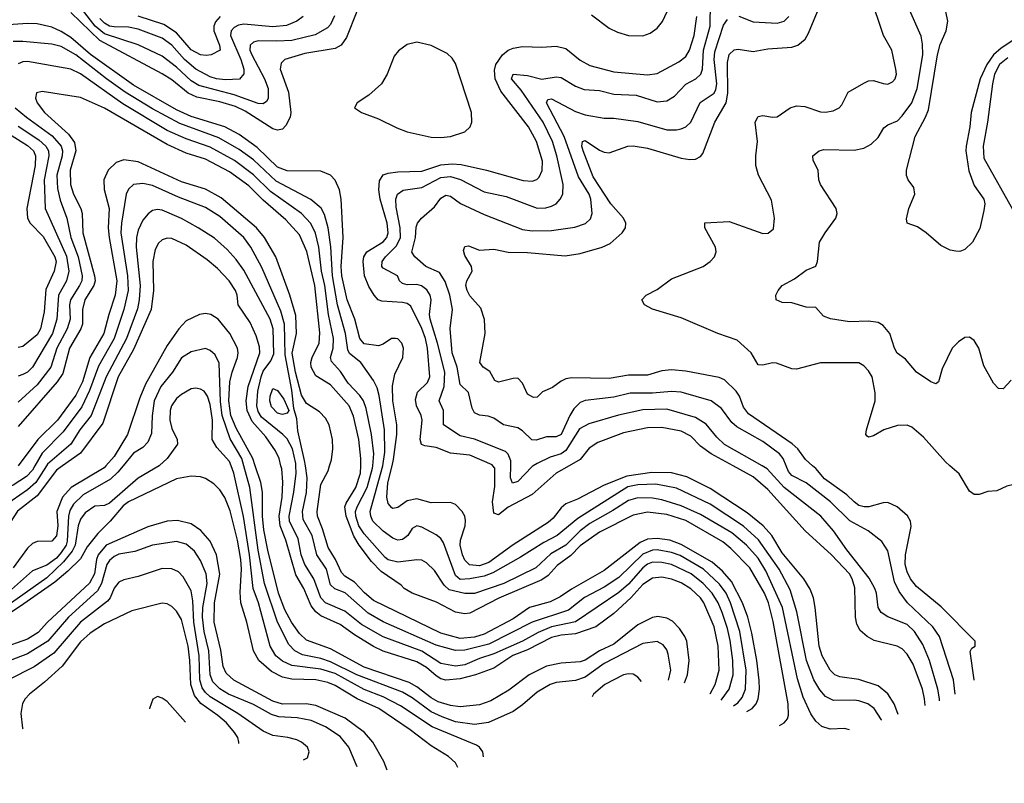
# Model space of a CAD drawing. Header units: inches. Extents: x 990535 to 1117859, y 769386 to 892122.
# Tile 389 of 656: x 1091977 to 1096075, y 778679 to 781856. Entities that reach past the tile are written whole.
import ezdxf

# ---------------------------------------------------------------- set-up
doc = ezdxf.new("R2010")
doc.units = ezdxf.units.IN
doc.header["$MEASUREMENT"] = 0
doc.layers.add('B0797', color=7, linetype='Continuous')
doc.layers.add('B0798', color=7, linetype='Continuous')

msp = doc.modelspace()

# ---------------------------------------------------------------- linework, layer by layer
at = {"layer": 'B0797', "color": 5}
for points, elevation in [([(1092155.6, 780000), (1092130, 779982), (1092050, 779875.7), (1091968.4, 779811.6), (1091910, 779721), (1091893.7, 779706.3), (1091870, 779698.9), (1091850, 779704.8), (1091775.4, 779775.4), (1091684.9, 779850), (1091677.8, 779877.8), (1091690.2, 779970), (1091685.1, 780000)], 3080), ([(1092088.2, 780000), (1092044.1, 779930), (1092010, 779900.1), (1091945, 779855), (1091890, 779802.6), (1091870, 779799.6), (1091850.3, 779810.3), (1091818.4, 779838.4), (1091790, 779855.8), (1091774.6, 779870), (1091762.4, 779890), (1091749.3, 779970), (1091737.7, 780000)], 3060), ([(1092040.4, 780000), (1092030, 779981.8), (1092005.1, 779954.9), (1091950, 779919.3), (1091910, 779903.5), (1091890, 779908.9), (1091840.4, 779940.4), (1091819.3, 779959.3), (1091794.3, 780000)], 3040), ([(1092407.2, 780000), (1092386, 779974), (1092355.4, 779944.6), (1092240.8, 779879.2), (1092200.2, 779839.8), (1092186.2, 779813.8), (1092180.3, 779790), (1092174.1, 779685.9), (1092170, 779670), (1092150, 779638.7), (1092130, 779616), (1092090, 779586), (1092030, 779563.2), (1091930, 779474.8)], 3140), ([(1092558, 780000), (1092470, 779949), (1092350, 779844.7), (1092330, 779835), (1092290, 779832.1), (1092250, 779804.3), (1092230, 779778.4), (1092219.6, 779750), (1092207.9, 779670), (1092194.7, 779645.3), (1092158.9, 779601.1), (1092090, 779533.9), (1091943.2, 779430)], 3160), ([(1092335.5, 780000), (1092328.2, 779991.8), (1092191, 779910), (1092155.7, 779870), (1092131.9, 779810), (1092135.7, 779750), (1092130, 779708.1), (1092110, 779687), (1092050, 779684.9), (1092030, 779676.1), (1092010, 779656.9), (1091950, 779575.4)], 3120), ([(1093906.6, 778788.7), (1093904, 778810), (1093890.8, 778830), (1093877.4, 778837.4), (1093694, 778914), (1093561.2, 779001.2), (1093490, 779038.5), (1093410, 779069.9), (1093290, 779135.5), (1093230, 779153.5), (1093109.1, 779169.1), (1093070, 779186.7), (1093042.5, 779210), (1093019.7, 779250), (1092970.9, 779430), (1092948.5, 779490), (1092933.8, 779630), (1092909, 779789), (1092868.6, 779970), (1092856.8, 780000)], 3160), ([(1094677.1, 779107.5), (1094686.4, 779150), (1094676.3, 779216.3), (1094670, 779234.7), (1094655.3, 779255.3), (1094630, 779268.4), (1094570, 779260.5), (1094410, 779177.3), (1094330, 779121), (1094290, 779106.7), (1094210, 779098.9), (1094184.7, 779090), (1094130, 779057.8), (1094070, 779005.7), (1094030, 778978), (1093927.6, 778932.4), (1093870, 778923.8), (1093790, 778935.4), (1093734.9, 778954.9), (1093690, 778976.5), (1093610, 779034.9), (1093570, 779058.2), (1093380.7, 779130), (1093270, 779184.8), (1093230, 779198.3), (1093154.2, 779214.2), (1093122.3, 779230), (1093096.8, 779256.8), (1093049.2, 779349.2), (1092996.4, 779510), (1092969.5, 779649.5), (1092935.1, 779910), (1092909.7, 780000)], 3140), ([(1094743.4, 779097.1), (1094756.6, 779130), (1094763.5, 779190), (1094752.9, 779270), (1094745.5, 779290), (1094723.6, 779323.6), (1094693.2, 779353.2), (1094670, 779366.3), (1094632.9, 779372.9), (1094610.5, 779369.5), (1094550, 779338.1), (1094450, 779258.5), (1094390, 779229.6), (1094330, 779192), (1094310, 779184.8), (1094230, 779179.4), (1094170, 779166.5), (1094097.5, 779130), (1094012.8, 779067.2), (1093937.6, 779022.4), (1093890, 779005.8), (1093810, 778997.4), (1093770, 779002.5), (1093718.4, 779018.4), (1093690, 779034), (1093630, 779080.6), (1093597.8, 779097.8), (1093410, 779162.7), (1093270, 779238.2), (1093170, 779274), (1093141.8, 779301.8), (1093107.5, 779350), (1093080.8, 779400.8), (1093053.9, 779470), (1093009.1, 779649.1), (1092993.5, 779733.5), (1092987.6, 779790), (1092987.5, 779890), (1092980.1, 779930), (1092957.4, 780000)], 3120), ([(1094850.4, 779050.8), (1094871.2, 779090), (1094887.7, 779150), (1094884.5, 779250), (1094867.6, 779330), (1094824.6, 779430), (1094810, 779450.3), (1094770, 779488.1), (1094730, 779513.1), (1094690, 779527.9), (1094650, 779536.1), (1094610, 779532.7), (1094570, 779506.4), (1094520.6, 779450), (1094450, 779385), (1094374.4, 779330), (1094290, 779300.7), (1094230, 779295), (1094190, 779285.4), (1094090, 779234.6), (1094029.5, 779210.5), (1093950, 779157.5), (1093874.3, 779130), (1093810, 779113.3), (1093750, 779108.8), (1093730, 779114), (1093710, 779126.1), (1093670, 779160.8), (1093630, 779184.9), (1093490, 779229.4), (1093450, 779247.9), (1093370, 779296.1), (1093310, 779340.4), (1093230, 779375.5), (1093210, 779392.1), (1093190, 779417.7), (1093159.4, 779490), (1093125.9, 779545.9), (1093085.2, 779690), (1093060.8, 779750), (1093056.1, 779790), (1093069.3, 779869.3), (1093071.6, 779931.6), (1093067.4, 779987.4), (1093064.3, 780000)], 3080), ([(1094896, 779024.5), (1094901.2, 779030), (1094929.2, 779070), (1094946.9, 779130), (1094945, 779190), (1094933.4, 779273.4), (1094922.7, 779322.7), (1094900.5, 779390), (1094883.9, 779430), (1094859.3, 779470), (1094821.7, 779510), (1094772, 779550), (1094690, 779589.1), (1094650, 779598.2), (1094610, 779599), (1094590, 779591), (1094570, 779575.5), (1094510, 779507.9), (1094470, 779473), (1094290, 779350.9), (1094190, 779329.7), (1094134.2, 779305.8), (1094070, 779269.7), (1093950, 779217.9), (1093890, 779198.5), (1093830, 779172.6), (1093790, 779166.1), (1093730, 779177.8), (1093650, 779228.3), (1093490, 779287.8), (1093399.7, 779339.7), (1093330, 779395.4), (1093250, 779429.2), (1093230, 779450.5), (1093200.6, 779530), (1093163.7, 779590), (1093148.8, 779630), (1093136.5, 779696.5), (1093100.2, 779770), (1093098.5, 779790), (1093118.5, 779890), (1093128.1, 779970), (1093126.5, 780000)], 3060), ([(1094948, 779000.9), (1094965.6, 779014.4), (1094983.9, 779036.1), (1094997.5, 779070), (1095000, 779150), (1094974.7, 779310), (1094935.4, 779430), (1094916.7, 779470), (1094890, 779507.7), (1094822.9, 779570), (1094726.4, 779626.4), (1094690, 779639.5), (1094629.8, 779650.2), (1094610, 779649.5), (1094570, 779632.6), (1094470, 779535.9), (1094410, 779494.5), (1094328.2, 779451.8), (1094260.8, 779399.2), (1094110, 779348.9), (1093930, 779258.1), (1093830, 779233.2), (1093790, 779231.4), (1093710, 779253.2), (1093490, 779350.3), (1093427, 779387), (1093332.1, 779472.1), (1093288.4, 779488.4), (1093270, 779504.4), (1093254.1, 779570), (1093213.2, 779630), (1093194.5, 779710), (1093156.8, 779776.8), (1093153.5, 779810), (1093171, 779889), (1093173.1, 779950), (1093165.9, 780000)], 3040), ([(1095003.5, 778977.2), (1095024.9, 778990), (1095041.5, 779010), (1095050, 779030), (1095055.4, 779070), (1095053.9, 779106.1), (1095044.2, 779190), (1095023.6, 779303.6), (1095007.2, 779370), (1094985.6, 779430), (1094939.1, 779519.1), (1094901.9, 779561.9), (1094859.6, 779599.6), (1094730, 779673.2), (1094682.2, 779690), (1094630, 779697.9), (1094590, 779694.3), (1094559.1, 779680.9), (1094410, 779565), (1094272.9, 779487.1), (1094225.8, 779454.2), (1094185.3, 779434.7), (1094099.1, 779410), (1094030, 779362.9), (1093910, 779299.8), (1093870, 779287.2), (1093810, 779281.8), (1093730, 779303.2), (1093450, 779439.8), (1093411.7, 779471.7), (1093370, 779516.3), (1093330, 779540.6), (1093315.7, 779555.7), (1093291.8, 779610), (1093260.1, 779660.1), (1093237.5, 779737.5), (1093216, 779790), (1093214.3, 779810), (1093230, 779921.6), (1093260.3, 779979.7), (1093266.9, 780000)], 3020), ([(1095138.5, 778919.6), (1095159.2, 778930), (1095172.6, 778947.4), (1095177.2, 778962.8), (1095175.4, 779010), (1095112.1, 779352.1), (1095092.8, 779430), (1095076.8, 779470), (1095016.1, 779576.1), (1094936.4, 779656.4), (1094903.6, 779683.6), (1094750, 779771.8), (1094670, 779797.5), (1094590, 779807.7), (1094530, 779794.1), (1094390, 779723.6), (1094310, 779666.4), (1094270, 779626.5), (1094214.3, 779585.7), (1094175.9, 779544.1), (1094150, 779525.2), (1093971, 779449), (1093850, 779386.3), (1093830, 779383.6), (1093790, 779391.3), (1093712.2, 779432.2), (1093609.9, 779470), (1093576.8, 779490), (1093563.9, 779503.9), (1093480.8, 779560.8), (1093441.4, 779601.4), (1093390, 779669.9), (1093367.6, 779707.6), (1093335.5, 779790), (1093330.6, 779829.4), (1093335, 779845), (1093375.8, 779910), (1093395.2, 779970), (1093396.1, 780000)], 2980), ([(1095430.1, 778901.8), (1095410, 778906.6), (1095350, 778904.8), (1095315.5, 778915.5), (1095290, 778937.4), (1095270, 778967.7), (1095237.8, 779037.8), (1095213.4, 779113.4), (1095151, 779410), (1095082.7, 779562.7), (1095050, 779615.6), (1095001.2, 779670), (1094940.7, 779720.7), (1094810, 779798.1), (1094730, 779833.6), (1094650, 779859.1), (1094610, 779865.7), (1094550, 779866.3), (1094510, 779856.2), (1094445.8, 779814.2), (1094350, 779760.2), (1094310, 779729.3), (1094250, 779670.2), (1094186.8, 779633.2), (1094124.6, 779575.4), (1093992.3, 779510), (1093869.2, 779469.2), (1093830, 779468.7), (1093764.2, 779484.2), (1093743.2, 779503.2), (1093703.9, 779563.9), (1093670, 779596.7), (1093650, 779607.1), (1093630, 779609.4), (1093550, 779598.7), (1093510, 779608.9), (1093498.2, 779618.2), (1093410, 779716.3), (1093388.6, 779750), (1093375.7, 779790), (1093375.1, 779810), (1093381.1, 779830), (1093423.7, 779910), (1093445.3, 779990), (1093446.1, 780000)], 2960), ([(1095563.9, 778942), (1095563.5, 778943.5), (1095533.4, 778990), (1095506.4, 779010), (1095470, 779022.5), (1095450, 779024.3), (1095363.2, 779023.2), (1095330, 779040.5), (1095307.4, 779067.4), (1095282.5, 779110), (1095251.5, 779190), (1095211.9, 779391.9), (1095183.6, 779483.6), (1095138.1, 779570), (1095052.2, 779692.2), (1094989.2, 779749.2), (1094850, 779840.4), (1094710, 779906.9), (1094624.2, 779924.2), (1094550, 779921.5), (1094508, 779912), (1094299.3, 779780.7), (1094213.9, 779710), (1094158.4, 779681.6), (1094060.7, 779619.3), (1093945.6, 779554.4), (1093910, 779541.5), (1093850, 779529.1), (1093810, 779527.5), (1093790, 779543.8), (1093740.2, 779680.2), (1093730, 779697.7), (1093710, 779712.6), (1093650, 779745), (1093630, 779750.8), (1093610, 779738.9), (1093592.6, 779710), (1093580.2, 779699.8), (1093570, 779693.3), (1093550, 779691.1), (1093530, 779698.5), (1093490, 779728), (1093447, 779770), (1093438, 779790), (1093436.1, 779810), (1093486, 779990), (1093487.6, 780000)], 2940), ([(1095632.5, 778965), (1095631.6, 778970), (1095616.1, 779010), (1095590, 779051.8), (1095550, 779085.2), (1095470, 779110.4), (1095390, 779121.9), (1095370, 779130.5), (1095350, 779149.9), (1095317.2, 779210), (1095304.2, 779250), (1095287.2, 779410), (1095280.3, 779450), (1095267.4, 779487.4), (1095240.4, 779530), (1095150, 779637.4), (1095107.5, 779710), (1095071.2, 779750), (1095004.9, 779804.9), (1094850, 779906.3), (1094753.8, 779953.8), (1094690, 779971.2), (1094607.9, 779972.1), (1094503.2, 779956.8), (1094410, 779919.7), (1094298.9, 779861.1), (1094250, 779841.8), (1094230, 779825.4), (1094197.5, 779782.5), (1094176.5, 779763.5), (1094030, 779671.4), (1093930, 779597.8), (1093890, 779584.3), (1093848.3, 779588.3), (1093830, 779607.1), (1093819.8, 779630), (1093809.7, 779670), (1093811.1, 779690), (1093830.3, 779750), (1093832.4, 779772.4), (1093829.3, 779790), (1093818.5, 779810), (1093790, 779839.4), (1093770, 779846.8), (1093690, 779845.4), (1093630, 779863.2), (1093590, 779854.5), (1093550, 779826.6), (1093530, 779822.8), (1093525.7, 779825.7), (1093510, 779842.8), (1093504.3, 779870), (1093508.5, 779928.5), (1093526.6, 780000)], 2920), ([(1094264.3, 780000), (1094210, 779969.5), (1094110, 779880.1), (1094010, 779827.8), (1093970, 779796.1), (1093950, 779802.7), (1093944.5, 779850), (1093954.6, 779914.6), (1093954, 779990), (1093946.7, 780000)], 2880), ([(1094114.6, 780000), (1094110, 779997.1), (1094050, 779935.3), (1094028, 779928), (1094019.5, 779950), (1094020.3, 780000)], 2860), ([(1095745, 779002.6), (1095743.2, 779030), (1095734.1, 779070), (1095695, 779175), (1095670, 779216.5), (1095650, 779238.3), (1095629.4, 779249.4), (1095533.8, 779273.8), (1095504.4, 779290), (1095474.6, 779314.6), (1095460.9, 779340.9), (1095455, 779370), (1095452.8, 779492.8), (1095441.9, 779530), (1095430, 779549.9), (1095355.8, 779630), (1095245.3, 779730), (1095090, 779901.6), (1095030, 779954.2), (1094946, 780000)], 2880), ([(1095805, 779022.7), (1095805.4, 779030), (1095798, 779070), (1095763.5, 779190), (1095736.1, 779256.1), (1095701.5, 779310), (1095670, 779340.4), (1095590, 779371.1), (1095561.8, 779390), (1095549.3, 779410), (1095542.3, 779470), (1095535.4, 779490), (1095512.6, 779532.6), (1095419.5, 779650), (1095363.2, 779730), (1095311, 779790), (1095158.8, 779910), (1095088.1, 779988.1), (1095066.9, 780000)], 2860), ([(1095870.7, 779050.2), (1095863.5, 779110), (1095804.6, 779290), (1095777.1, 779330), (1095672.3, 779430), (1095636.5, 779476.5), (1095617.3, 779517.3), (1095590, 779646.9), (1095564.5, 779684.5), (1095508.8, 779728.8), (1095431.7, 779771.7), (1095351.4, 779850), (1095250, 779929.5), (1095190, 779959.7), (1095176.4, 779976.4), (1095166.9, 780000)], 2840), ([(1095949.6, 779107.9), (1095949.9, 779109.9), (1095932.9, 779227.1), (1095939.4, 779240.6), (1095954, 779250), (1095953.5, 779270), (1095812.6, 779412.6), (1095710, 779498.3), (1095684.2, 779530), (1095670, 779558.9), (1095662, 779590), (1095663.4, 779630), (1095687.6, 779747.6), (1095685, 779770), (1095672.4, 779792.4), (1095628.7, 779830), (1095590, 779847.9), (1095570, 779846.3), (1095511.1, 779828.9), (1095491.2, 779828.8), (1095470, 779835.4), (1095450, 779849.5), (1095419, 779879), (1095326.3, 779946.3), (1095290, 779988.4), (1095276.9, 780000)], 2820), ([(1096261.4, 780000), (1096250, 779975.8), (1096230, 779952.8), (1096214.4, 779945.6), (1096084.9, 779915.1), (1096043.9, 779896.1), (1096006.6, 779893.4), (1095970, 779880.9), (1095950, 779880.7), (1095930, 779895.1), (1095887.1, 779967.1), (1095848.7, 780000)], 2780), ([(1093800.3, 778745.3), (1093790, 778763.5), (1093761.6, 778790), (1093690, 778834.3), (1093601.4, 778901.4), (1093472.1, 778990), (1093381.6, 779030), (1093290, 779086.1), (1093259.1, 779099.1), (1093210, 779110), (1093110, 779111.8), (1093070, 779120.4), (1093024.4, 779144.4), (1092972, 779190), (1092950.3, 779230), (1092922.5, 779350), (1092897.9, 779430), (1092894, 779474), (1092899.9, 779570), (1092897.2, 779610), (1092883.5, 779690), (1092853.1, 779813.1), (1092830, 779868.2), (1092810, 779899.8), (1092785.4, 779925.4), (1092750, 779946.6), (1092730, 779953.7), (1092690, 779957.5), (1092630, 779945.3), (1092430, 779850.5), (1092407.2, 779832.8), (1092354, 779770), (1092301.5, 779718.5), (1092257.6, 779662.4), (1092230, 779612.8), (1092177.8, 779562.2), (1092123.5, 779516.5), (1091994.7, 779425.3), (1091930, 779383.2)], 3180), ([(1092633, 779773), (1092590, 779770.3), (1092510, 779746.5), (1092337.2, 779670), (1092303.2, 779630), (1092296.2, 779610), (1092287.7, 779550), (1092267.9, 779512.1), (1092092.2, 779350), (1092053.5, 779306.5), (1092010, 779278.8), (1091899.9, 779240.1), (1091846.1, 779213.9), (1091783.1, 779176.9), (1091716.7, 779123.3), (1091660.6, 779059.4), (1091619.9, 778990), (1091605.4, 778950), (1091550.9, 778730), (1091550.2, 778710), (1091558.5, 778690), (1091568.7, 778679)], 3220), ([(1093506.9, 778733.6), (1093492.5, 778770), (1093447, 778850), (1093412.1, 778890), (1093331.1, 778950), (1093210, 779002.6), (1093169.8, 779010.2), (1093070, 779008.7), (1093030, 779020.5), (1092868.1, 779108.1), (1092836.7, 779136.7), (1092824.4, 779164.4), (1092813.5, 779233.5), (1092785.6, 779350), (1092787.3, 779430), (1092809.4, 779549.4), (1092795.6, 779630), (1092770, 779686.5), (1092731.4, 779731.4), (1092690, 779758.3), (1092633, 779773)], 3220), ([(1092630, 779684.8), (1092530, 779670.4), (1092456, 779644), (1092390, 779632.9), (1092370, 779622.8), (1092350, 779605.5), (1092339.9, 779590), (1092317.8, 779510), (1092300.3, 779479.7), (1092179.4, 779370), (1092093.8, 779270), (1092010, 779217.9), (1091830, 779149.2), (1091767.6, 779110), (1091730.1, 779070), (1091708.8, 779030), (1091690, 778967.3), (1091663.8, 778830), (1091662.6, 778802.6), (1091672, 778770), (1091675.5, 778765.1)], 3240), ([(1093381.9, 778748.1), (1093346.5, 778830), (1093310, 778873.6), (1093250, 778913.5), (1093190, 778940.1), (1093131.8, 778951.8), (1093055.5, 778955.5), (1093025, 778965), (1092950, 779006.7), (1092845.9, 779050), (1092810, 779071.9), (1092781.3, 779101.3), (1092769.7, 779130), (1092764.4, 779230), (1092745.2, 779310), (1092737.2, 779370), (1092739.1, 779410), (1092756.5, 779510), (1092752.4, 779550), (1092730, 779606.2), (1092704.6, 779644.6), (1092670, 779673.4), (1092630, 779684.8)], 3240), ([(1092570, 779572.1), (1092470, 779539), (1092410, 779525.9), (1092390, 779515.9), (1092370, 779491.6), (1092353.2, 779450), (1092342.7, 779437.3), (1092230, 779349.5), (1092119.3, 779220.7), (1092037, 779163), (1091930.2, 779110), (1091880.6, 779070), (1091845.2, 779030), (1091817.8, 778970), (1091795.6, 778890), (1091788.7, 778832.7)], 3260), ([(1093158.3, 778776.2), (1093174.8, 778785.2), (1093181.3, 778810), (1093174.3, 778830), (1093149.6, 778850), (1093130, 778859.3), (1093093.2, 778870), (1093030, 778877.5), (1092990, 778896.4), (1092884.4, 778970), (1092770, 779039.1), (1092750, 779056.3), (1092736.8, 779076.8), (1092726.2, 779110), (1092723.2, 779210), (1092702.3, 779350), (1092698, 779438), (1092690, 779480.3), (1092657.7, 779537.7), (1092638.4, 779558.4), (1092610, 779571.1), (1092570, 779572.1)], 3260), ([(1092570, 779428.7), (1092444, 779396), (1092330, 779343.1), (1092270, 779303.6), (1092230, 779267.7), (1092153.5, 779166.5), (1092080.6, 779099.4), (1092018, 779050), (1091999, 779030), (1091988.8, 779011.2), (1091981, 778970), (1091988.3, 778908.3), (1091989.5, 778906.1)], 3280), ([(1092889, 778844), (1092889.4, 778850), (1092884.1, 778870), (1092871.5, 778890), (1092836.9, 778930), (1092801.1, 778961.1), (1092730.5, 779010.5), (1092704.7, 779044.7), (1092689, 779090), (1092685.6, 779190), (1092677.8, 779250), (1092650, 779360.4), (1092630, 779395.3), (1092610, 779414.5), (1092590, 779426), (1092570, 779428.7)], 3280), ([(1094510, 779134.5), (1094490, 779129.9), (1094411.9, 779090), (1094365.5, 779050), (1094359.4, 779038.6)], 3160), ([(1094564.3, 779101.9), (1094550, 779120.9), (1094530, 779133), (1094510, 779134.5)], 3160), ([(1092550, 779039.5), (1092530.4, 779029.6), (1092517.6, 778990), (1092517.6, 778988.4)], 3320), ([(1092667.4, 778933.1), (1092590, 779018.7), (1092570, 779033), (1092550, 779039.5)], 3320)]:
    msp.add_lwpolyline(points, dxfattribs=dict(at, elevation=elevation))
at = {"layer": 'B0798', "color": 5}
for points, elevation in [([(1094020.3, 780000), (1094020.6, 780020.6), (1094010, 780048.5), (1093999.2, 780059.2), (1093870, 780110.7), (1093810, 780125.2), (1093740.5, 780170), (1093740.4, 780230), (1093722.4, 780270), (1093743.2, 780330), (1093746.1, 780390), (1093716.1, 780510), (1093684.6, 780610), (1093681.8, 780630), (1093689.5, 780690), (1093685.8, 780710), (1093672, 780732), (1093648.9, 780748.9), (1093630, 780753.9), (1093590, 780752.5), (1093570, 780757.9), (1093557.9, 780770), (1093549, 780790), (1093490, 780821.7), (1093484.4, 780830), (1093485.6, 780850), (1093499, 780870), (1093545, 780915), (1093561.8, 780950), (1093560.3, 780990), (1093544.4, 781075.6), (1093542.4, 781110), (1093549.6, 781130.4), (1093572.4, 781147.6), (1093650, 781158.4), (1093730, 781199.2), (1093770, 781204.1), (1093812, 781192), (1093910, 781140.3), (1094000.9, 781120.9), (1094130, 781072.4), (1094166.4, 781073.6), (1094190, 781079.8), (1094209.4, 781090.6), (1094226.5, 781110), (1094237, 781130), (1094238.7, 781170), (1094212.8, 781290), (1094194.1, 781350), (1094155, 781430), (1094063.6, 781563.6), (1094023.9, 781610), (1094031, 781629), (1094090, 781623.9), (1094150, 781608.1), (1094210, 781619), (1094230, 781616.1), (1094290, 781579.1), (1094326.3, 781566.3), (1094390, 781561.7), (1094450, 781546.3), (1094542.4, 781542.4), (1094630, 781514), (1094670, 781518.4), (1094701.7, 781538.3), (1094750, 781587.6), (1094790.3, 781609.7), (1094811.2, 781630), (1094818.2, 781650), (1094823.2, 781730), (1094850.2, 781830), (1094851.7, 781928.3)], 2860), ([(1095276.9, 780000), (1095246.7, 780026.7), (1095216.1, 780070), (1095191.8, 780091.8), (1095010, 780216.3), (1094990, 780243.4), (1094972.2, 780290), (1094958.7, 780310), (1094910, 780357.4), (1094887.4, 780367.4), (1094750, 780393.4), (1094690, 780399.3), (1094650, 780394.9), (1094590, 780377.6), (1094510, 780377.3), (1094430, 780362.9), (1094274.5, 780365.5), (1094250, 780361.8), (1094230, 780352.7), (1094193.7, 780326.3), (1094152.6, 780307.4), (1094130, 780286), (1094115.6, 780284.4), (1094090, 780297.7), (1094070, 780343.6), (1094050, 780364.4), (1094030, 780363.8), (1093970, 780347.4), (1093954.5, 780354.5), (1093932.9, 780392.9), (1093905.3, 780410), (1093891.5, 780430), (1093914.2, 780550), (1093911.6, 780608.4), (1093896.2, 780656.2), (1093850, 780707.8), (1093839, 780730), (1093833.8, 780750), (1093837.2, 780770), (1093859.4, 780810), (1093857.7, 780830), (1093830, 780875.6), (1093824.1, 780895.9), (1093830, 780912.7), (1093844.7, 780915.3), (1093890, 780897.7), (1093950, 780901.7), (1094010, 780889.6), (1094090, 780888.1), (1094246.6, 780873.4), (1094310, 780883), (1094400.5, 780910), (1094434.5, 780925.5), (1094484.5, 780970), (1094497.7, 780990), (1094499.6, 781010), (1094489.9, 781030), (1094436.8, 781090), (1094363.1, 781203.1), (1094322.2, 781310), (1094317.1, 781330), (1094318.7, 781350), (1094330, 781353.9), (1094390, 781313.4), (1094410, 781304.7), (1094430, 781302.4), (1094507.8, 781330), (1094530, 781331.7), (1094590, 781321.5), (1094730, 781279.8), (1094765.3, 781274.7), (1094790, 781276.3), (1094810, 781287.1), (1094820, 781300), (1094869.9, 781430), (1094916.8, 781510), (1094924.5, 781550), (1094922.1, 781677.9), (1094930, 781711.1), (1094950, 781730.2), (1094966.8, 781733.2), (1095030, 781723.6), (1095090, 781735), (1095190, 781741.5), (1095215, 781750), (1095245.4, 781774.6), (1095260, 781800), (1095318.5, 781941.5)], 2820), ([(1095848.7, 780000), (1095830, 780016), (1095738.9, 780118.9), (1095690, 780161.2), (1095670, 780169.3), (1095630, 780167.8), (1095574, 780150), (1095530, 780125), (1095510, 780118.7), (1095503.6, 780123.6), (1095498.7, 780130), (1095501.7, 780150), (1095537.1, 780270), (1095537, 780303), (1095524.6, 780370), (1095510, 780395.4), (1095490, 780416.3), (1095470, 780428), (1095310, 780428.8), (1095210, 780402.5), (1095190, 780403.7), (1095127.1, 780427.1), (1095110, 780428.7), (1095070, 780419.1), (1095050, 780420.2), (1095021, 780470), (1094963.1, 780523.1), (1094882.6, 780550), (1094730, 780616.2), (1094610, 780651.6), (1094577, 780670), (1094566.6, 780690), (1094584, 780710), (1094630, 780733), (1094690, 780777.4), (1094821.3, 780830), (1094850.5, 780849.5), (1094868.6, 780870), (1094875.3, 780890), (1094873.3, 780910), (1094828.4, 780990), (1094828.4, 781011.6), (1094930, 781015.9), (1095070, 780967.3), (1095091.5, 780968.5), (1095114.1, 780985.9), (1095117.7, 781030), (1095105.5, 781105.5), (1095051.4, 781210), (1095041.1, 781250), (1095040.3, 781290), (1095047.7, 781350), (1095038.3, 781430), (1095050, 781453.5), (1095070, 781457.7), (1095110, 781450.2), (1095130, 781451.4), (1095184.2, 781490), (1095210, 781498.2), (1095245, 781495), (1095310, 781473.5), (1095330, 781471.6), (1095362.9, 781477.1), (1095387.8, 781490), (1095398.3, 781501.7), (1095425.3, 781554.7), (1095490, 781592.1), (1095510, 781602), (1095530, 781603.5), (1095570, 781590.2), (1095590, 781588.3), (1095610, 781598), (1095620.4, 781610), (1095626, 781630), (1095623.9, 781650), (1095606.5, 781730), (1095572.1, 781790), (1095516.3, 781956.3)], 2780), ([(1093379.6, 781890), (1093337.5, 781782.5), (1093315.3, 781750), (1093290, 781736.1), (1093164.1, 781715.9), (1093080.3, 781690), (1093064.5, 781675.5), (1093060.4, 781650), (1093095.3, 781555.3), (1093105.9, 781470), (1093102.6, 781450), (1093084.1, 781415.9), (1093070, 781401.2), (1093050, 781396.3), (1093030, 781402.1), (1092915.5, 781475.5), (1092874.5, 781494.5), (1092810, 781513.8), (1092713.8, 781533.8), (1092678.1, 781550), (1092610, 781605.6), (1092570, 781631.6), (1092310, 781769.6), (1092190, 781886.8)], 2880), ([(1093287.6, 781872.4), (1093270, 781836.2), (1093257.7, 781822.3), (1093206.7, 781793.3), (1093109.8, 781770.2), (1093046.4, 781766.4), (1092970, 781768.5), (1092950, 781763), (1092936.1, 781750), (1092934.6, 781730), (1092942.4, 781710), (1092996.1, 781610), (1093011.5, 781570), (1093011.6, 781528.4), (1093004.1, 781515.9), (1092990, 781506.4), (1092970, 781508), (1092870, 781543.8), (1092722.6, 781582.6), (1092690, 781602.5), (1092630, 781658.1), (1092570, 781703.9), (1092470, 781752.3), (1092330, 781797.3), (1092291.1, 781830), (1092237.8, 781897.8)], 2860), ([(1094356.4, 781876.4), (1094430, 781821.3), (1094464.5, 781804.5), (1094510, 781790.8), (1094570, 781789), (1094600.4, 781799.6), (1094630, 781820.8), (1094651.7, 781848.3), (1094671.7, 781890)], 2920), ([(1096103.8, 780356.2), (1096070, 780320.9), (1096050, 780321.2), (1096030, 780344), (1095990, 780416), (1095969.2, 780490), (1095950, 780520.8), (1095930, 780535.5), (1095910, 780533.5), (1095884, 780516), (1095858.4, 780490), (1095816.7, 780403.3), (1095801, 780350), (1095790, 780341.2), (1095769.6, 780349.6), (1095710, 780389.6), (1095663.2, 780443.2), (1095629.1, 780469.1), (1095617.2, 780490), (1095598.2, 780550), (1095570, 780583.5), (1095550, 780596), (1095510, 780602.4), (1095430, 780599.6), (1095351.3, 780611.3), (1095322.9, 780622.9), (1095290, 780659), (1095250, 780660.7), (1095190, 780677.6), (1095150, 780679.6), (1095125.2, 780690), (1095124.5, 780710), (1095133, 780730), (1095149.6, 780750), (1095201.8, 780778.2), (1095250, 780814.6), (1095290, 780830.6), (1095297.6, 780850), (1095306, 780930), (1095328.7, 780970), (1095374, 781030), (1095378.9, 781050), (1095375.4, 781070), (1095309.8, 781170), (1095302.6, 781190), (1095300.5, 781230), (1095278.7, 781270), (1095278.4, 781290), (1095304.5, 781310), (1095324.1, 781315.9), (1095450, 781312.8), (1095490, 781322.3), (1095521.1, 781338.9), (1095550, 781365.5), (1095573.4, 781406.6), (1095590, 781418.5), (1095630, 781435), (1095650, 781455.8), (1095690, 781511), (1095712.6, 781570), (1095735, 781710), (1095734.7, 781754.7), (1095728.1, 781788.1), (1095675, 781910)], 2760), ([(1096122.3, 781777.7), (1096062.2, 781737.8), (1096030.2, 781709.8), (1096001.9, 781670), (1095974.7, 781610), (1095937.3, 781470), (1095931, 781410), (1095915.4, 781330), (1095914.7, 781310), (1095927.8, 781227.8), (1095950, 781166), (1095988.9, 781110), (1095993.4, 781090), (1095990, 781062), (1095972.8, 780987.2), (1095942.4, 780930), (1095910, 780899.5), (1095890, 780892.3), (1095872.5, 780892.5), (1095850, 780897.2), (1095810, 780917.2), (1095749, 780970), (1095713.8, 780993.8), (1095670, 781009.2), (1095667.2, 781027.2), (1095676.8, 781070), (1095702.6, 781130), (1095698, 781158), (1095675.1, 781190), (1095667.9, 781207.9), (1095667.3, 781230), (1095703.6, 781370), (1095747.4, 781450), (1095758.9, 781481.1), (1095796.6, 781710), (1095807.5, 781752.5), (1095832.5, 781810), (1095839.9, 781850), (1095830.8, 781890.8)], 2740), ([(1093156.3, 781870), (1093131, 781850), (1093087.5, 781832.5), (1093030, 781825.9), (1092910, 781837.4), (1092887, 781833), (1092870, 781823.9), (1092857.4, 781810), (1092854.2, 781790), (1092897.8, 781690), (1092909.6, 781650.4), (1092909.6, 781630.4), (1092891.2, 781608.8), (1092833.6, 781606.4), (1092795.8, 781610), (1092770, 781618.3), (1092710, 781650.2), (1092662.2, 781690), (1092610, 781750.3), (1092570, 781779.1), (1092470, 781817.2), (1092430, 781825.4), (1092370, 781825.9), (1092350, 781830), (1092330, 781841.2), (1092310, 781861.9)], 2840), ([(1092811.8, 781870), (1092792.2, 781847.8), (1092785, 781830), (1092784.4, 781810), (1092808.3, 781750), (1092811, 781730), (1092774.4, 781710), (1092753.1, 781706.9), (1092730, 781709.5), (1092690, 781730.4), (1092630, 781801.3), (1092576.2, 781836.2), (1092470, 781871.6)], 2820), ([(1093946.7, 780000), (1093943.9, 780003.9), (1093850, 780044.4), (1093770, 780052.4), (1093710, 780076.3), (1093663, 780083), (1093649.2, 780089.2), (1093643.3, 780110), (1093652, 780190), (1093647.8, 780210), (1093628.8, 780250), (1093624.7, 780275.3), (1093633.1, 780306.9), (1093673.8, 780346.2), (1093684.1, 780370), (1093674.1, 780490), (1093666.5, 780530), (1093651, 780571), (1093604.6, 780664.6), (1093590, 780675), (1093570, 780680.1), (1093484.6, 780684.6), (1093469.2, 780690), (1093452.3, 780710), (1093430, 780745.8), (1093411.4, 780790), (1093406.4, 780850), (1093409.6, 780870), (1093421.7, 780890), (1093490, 780932.4), (1093504.3, 780950), (1093510, 780969), (1093506.1, 781010), (1093477.5, 781110), (1093471.8, 781148.2), (1093474.3, 781185.7), (1093490, 781210.1), (1093510, 781217.8), (1093550, 781223.9), (1093650, 781226.3), (1093730, 781251.9), (1093777, 781257), (1093813.6, 781253.6), (1093919.5, 781230), (1094072.9, 781187.1), (1094110, 781183.7), (1094129.3, 781190.7), (1094138.4, 781201.6), (1094151, 781229), (1094152.3, 781267.7), (1094128.1, 781350), (1094094, 781410), (1093978.7, 781558.7), (1093955.6, 781610), (1093953.4, 781646.6), (1093959.1, 781670), (1093985.6, 781710), (1094010, 781729.3), (1094030, 781738.1), (1094070, 781745.2), (1094150, 781742.3), (1094210, 781746.5), (1094250, 781735.7), (1094310, 781687.3), (1094350, 781665.5), (1094450, 781639.2), (1094590, 781626.5), (1094630, 781632.5), (1094719.6, 781680.4), (1094750, 781703), (1094764.7, 781730), (1094783.7, 781790), (1094794.5, 781870)], 2880), ([(1095166.9, 780000), (1095154.8, 780030), (1095139.6, 780050), (1095070, 780100.7), (1094961.7, 780161.7), (1094940.9, 780180.9), (1094898, 780238), (1094854.2, 780270), (1094730, 780306), (1094690, 780309.9), (1094610, 780302.8), (1094518.3, 780301.7), (1094450, 780285.6), (1094330, 780271.4), (1094310, 780263.2), (1094282.9, 780237.1), (1094266, 780210), (1094230, 780129.9), (1094210, 780119.9), (1094170, 780120.6), (1094126.5, 780106.5), (1094107.9, 780107.9), (1094070, 780145.6), (1094050, 780157.4), (1093989.9, 780169.9), (1093950, 780198.2), (1093926.6, 780206.6), (1093890, 780211.2), (1093870, 780220.7), (1093860.5, 780240.5), (1093845.3, 780305.3), (1093810, 780338.3), (1093798.3, 780410), (1093776.6, 780470), (1093768.3, 780571.7), (1093778, 780650), (1093766.4, 780710), (1093747.4, 780767.4), (1093724.7, 780804.7), (1093667.6, 780830), (1093620.9, 780870), (1093608.5, 780888.5), (1093624.2, 780950), (1093627.2, 780992.8), (1093633, 781010), (1093649.8, 781030), (1093702.8, 781077.2), (1093730, 781113.2), (1093750, 781125.7), (1093770, 781121.5), (1093811.6, 781091.6), (1093910, 781045.2), (1094070, 780982.7), (1094110, 780977.1), (1094190, 780979.6), (1094287, 780993), (1094331.9, 781008.1), (1094352, 781028), (1094359.9, 781050), (1094353.8, 781110), (1094346.4, 781130), (1094302.8, 781202.8), (1094242.8, 781370), (1094169.9, 781510), (1094175.3, 781524.7), (1094190, 781527.4), (1094290, 781474), (1094330, 781460.4), (1094410, 781446.7), (1094450, 781446.7), (1094550, 781433), (1094670, 781398.4), (1094710, 781397.6), (1094730, 781402.4), (1094750, 781410.9), (1094770.7, 781429.3), (1094808.7, 781511.3), (1094867, 781550), (1094874.8, 781565.2), (1094877.8, 781590), (1094867.9, 781690), (1094870, 781723.1), (1094906.6, 781833.4), (1094922.8, 781857.2)], 2840), ([(1094970, 781871.3), (1095030, 781846.7), (1095130, 781841.6), (1095158, 781850), (1095178.1, 781870)], 2840), ([(1093526.6, 780000), (1093533.3, 780026.7), (1093546.4, 780130), (1093547.1, 780170), (1093529.7, 780270), (1093527.8, 780332.2), (1093538.1, 780381.9), (1093571.1, 780450), (1093574.5, 780490), (1093567.7, 780510), (1093550, 780527.7), (1093540.9, 780530), (1093523.7, 780530), (1093490, 780506), (1093470, 780499.6), (1093410, 780508), (1093392.5, 780530), (1093371.2, 780610), (1093340, 780690), (1093317.7, 780790), (1093314.7, 780830), (1093322.9, 780950), (1093314.2, 781110), (1093308.4, 781148.4), (1093290, 781188.4), (1093269.9, 781209.9), (1093230, 781225.5), (1093090, 781227.2), (1093050, 781242.3), (1092964.6, 781324.6), (1092890, 781378.5), (1092830, 781410.8), (1092690, 781453.8), (1092630, 781480.7), (1092450, 781584.2), (1092271.3, 781711.3), (1092190, 781781.9), (1092150, 781806.8), (1092110, 781824.5), (1092050, 781839.7), (1092010, 781840.9), (1091910, 781832.8)], 2920), ([(1093487.6, 780000), (1093496.4, 780056.4), (1093495.1, 780150), (1093472.8, 780292.8), (1093464.6, 780324.6), (1093450, 780355.5), (1093396.8, 780430), (1093350, 780467.6), (1093343.1, 780483.1), (1093332.3, 780550), (1093299.1, 780670), (1093279, 780790), (1093271.3, 780911.3), (1093260.4, 780990), (1093246, 781046), (1093232, 781072), (1093188.4, 781108.4), (1093044.3, 781184.3), (1092950, 781272.5), (1092890, 781315.6), (1092805, 781365), (1092644, 781424), (1092530, 781484.8), (1092415.2, 781555.2), (1092337.6, 781610), (1092210, 781710.2), (1092150, 781744.5), (1092110, 781753.9), (1091990, 781765.3), (1091950, 781764.9)], 2940), ([(1093446.1, 780000), (1093450.2, 780050), (1093441.5, 780130), (1093418.9, 780238.9), (1093408, 780270), (1093392.7, 780292.7), (1093344.4, 780344.4), (1093312.7, 780392.7), (1093274.5, 780434.5), (1093270.8, 780450), (1093280.9, 780490), (1093282.8, 780530), (1093261.6, 780630), (1093247.3, 780750), (1093232.9, 780810), (1093221.6, 780910), (1093207.8, 780967.8), (1093188.7, 781008.7), (1093150, 781049.5), (1093021.2, 781141.2), (1092950, 781210.2), (1092870.4, 781270), (1092770, 781326), (1092670, 781360.4), (1092590, 781395.4), (1092406.6, 781506.6), (1092230, 781631), (1092190, 781649.9), (1092010, 781682.1), (1091990, 781681.3), (1091970, 781672.5)], 2960), ([(1096090, 781697.9), (1096054.9, 781670), (1096034.2, 781630), (1096025.4, 781590), (1096004.8, 781430), (1095986.3, 781330), (1095990, 781280.3), (1096115.9, 781055.9)], 2760), ([(1093396.1, 780000), (1093397.1, 780030), (1093388.1, 780110), (1093366.4, 780206.4), (1093347.7, 780250), (1093270, 780337), (1093210, 780375), (1093190, 780409.8), (1093188.9, 780430), (1093194.8, 780450), (1093223.3, 780510), (1093226.1, 780553.9), (1093204.9, 780750), (1093171.7, 780891.7), (1093140.9, 780960.9), (1093084.1, 781024.1), (1092990, 781104.8), (1092930, 781165.1), (1092850, 781223.5), (1092750, 781275.3), (1092670, 781300.4), (1092590, 781336.7), (1092330, 781487.6), (1092230, 781533), (1092070, 781557.3), (1092047.4, 781552.6), (1092043, 781530), (1092049.5, 781510), (1092079.5, 781470), (1092180.5, 781380.5), (1092204.9, 781344.9), (1092210.1, 781310), (1092187.1, 781230), (1092188.9, 781170), (1092200.7, 781130), (1092231.4, 781070), (1092237, 781050), (1092240.3, 780970), (1092288.8, 780790), (1092290.3, 780770), (1092285.4, 780750), (1092247.6, 780690), (1092238.3, 780650), (1092238.1, 780590), (1092230.9, 780570), (1092184.6, 780490), (1092156.5, 780383.5), (1092133.2, 780350), (1091970, 780163.9)], 2980), ([(1091957.5, 781490), (1092004.8, 781450), (1092112.4, 781372.4), (1092149.1, 781330), (1092154.7, 781310), (1092153.5, 781290), (1092131.1, 781210), (1092134.2, 781154.2), (1092145, 781105), (1092172.4, 781030), (1092189.5, 780950), (1092219.6, 780870), (1092236.2, 780790), (1092234.8, 780770), (1092225.9, 780750), (1092188.4, 780690), (1092184.8, 780670), (1092187.1, 780610), (1092175.1, 780570), (1092131.4, 780490), (1092106.6, 780410), (1092050, 780337.5), (1091970, 780264.3)], 2960), ([(1091970, 781413.7), (1092056.3, 781356.3), (1092085.4, 781330), (1092096.3, 781310), (1092098.5, 781290), (1092078.4, 781190), (1092083, 781070), (1092172.1, 780872.1), (1092181, 780810), (1092171.7, 780770), (1092137.9, 780710), (1092131.8, 780610), (1092113.3, 780550), (1092030, 780409.9), (1092010, 780389.9), (1091990, 780379.6), (1091970, 780373)], 2940), ([(1091930, 781383.1), (1092010, 781333.2), (1092033.7, 781310), (1092042.2, 781290), (1092040.8, 781250), (1092006.3, 781070), (1092009.4, 781030), (1092020.1, 781010), (1092074.5, 780954.5), (1092122.7, 780870), (1092128, 780850), (1092120.9, 780810), (1092085.9, 780734.1), (1092078.9, 780641.1), (1092063.3, 780570), (1092050, 780544.5), (1091990, 780496.1), (1091970, 780491.9)], 2920), ([(1093266.9, 780000), (1093274.9, 780025.1), (1093280.7, 780070), (1093278.8, 780110), (1093264.5, 780170), (1093250, 780198.3), (1093224.8, 780224.8), (1093170, 780259.1), (1093150, 780294.6), (1093124.3, 780390), (1093111.2, 780468.8), (1093129.3, 780550), (1093125.8, 780625.8), (1093101.7, 780710), (1093043.3, 780870), (1092995.4, 780950), (1092962.9, 780990), (1092815, 781115), (1092750, 781151.3), (1092650, 781181.1), (1092470, 781264.6), (1092410, 781272.8), (1092378, 781262), (1092344.5, 781230), (1092326.7, 781190), (1092328, 781150), (1092349.3, 781070), (1092345.7, 780990), (1092349.3, 780950), (1092381.1, 780770), (1092374.6, 780710), (1092347.2, 780630), (1092327, 780550), (1092269, 780451), (1092238.4, 780350), (1092210, 780293.8), (1092134.2, 780190), (1092052.7, 780110), (1091970.2, 780000)], 3020), ([(1093165.9, 780000), (1093162.7, 780022.7), (1093134.8, 780145.2), (1093130, 780195.3), (1093118.2, 780238.2), (1093110, 780314.7), (1093081.2, 780461.2), (1093079.6, 780590), (1093063.5, 780643.5), (1092984.6, 780824.6), (1092939.2, 780910), (1092910.4, 780950), (1092810, 781037.9), (1092750, 781074.7), (1092637.3, 781117.3), (1092530, 781166.2), (1092490, 781175), (1092450.4, 781170), (1092429.3, 781150.7), (1092420.1, 781130), (1092399.9, 781010), (1092398.4, 780970), (1092425.8, 780790), (1092427.8, 780730), (1092410.9, 780650), (1092370, 780530), (1092305.4, 780414.6), (1092267.3, 780312.7), (1092235, 780245), (1092158.3, 780141.7), (1092070, 780052), (1092040.4, 780000)], 3040), ([(1093126.5, 780000), (1093126, 780010), (1093111.6, 780070), (1093090, 780111.7), (1093072.5, 780130), (1092983.1, 780203.1), (1092970, 780225.5), (1092964.2, 780250), (1092968.1, 780310), (1092981.7, 780370), (1092990, 780393.6), (1093022.5, 780437.5), (1093034.3, 780465.7), (1093031.6, 780570), (1093019.3, 780610), (1092910, 780814), (1092878.1, 780858.1), (1092840, 780900), (1092787.4, 780947.4), (1092720.3, 780990), (1092650, 781028.5), (1092570, 781064.3), (1092550, 781066.1), (1092530, 781061.7), (1092511.9, 781048.1), (1092490, 781021.6), (1092470, 780980.4), (1092462.9, 780950), (1092461.6, 780910), (1092478.7, 780750), (1092474.5, 780690), (1092466.7, 780653.3), (1092421.5, 780530), (1092336.3, 780370), (1092274.3, 780210), (1092227.4, 780150), (1092189.4, 780090.6), (1092092.7, 780007.3), (1092088.2, 780000)], 3060), ([(1093064.3, 780000), (1093056.9, 780030), (1093041.9, 780061.9), (1093001.3, 780121.2), (1092944.4, 780184.4), (1092923.4, 780230), (1092920, 780270), (1092927.5, 780330), (1092977, 780470), (1092975.6, 780495.6), (1092960.8, 780540.8), (1092935.7, 780595.7), (1092885.7, 780670), (1092881.9, 780710), (1092874.8, 780730), (1092848.9, 780770), (1092800.6, 780820.6), (1092757.5, 780857.5), (1092670, 780917.6), (1092610, 780946), (1092590, 780947.4), (1092570, 780940.2), (1092554.1, 780925.9), (1092540.3, 780899.7), (1092530.9, 780850), (1092533.8, 780730), (1092524, 780650), (1092450, 780483.4), (1092386.9, 780370), (1092323, 780177), (1092230, 780052.2), (1092155.6, 780000)], 3080), ([(1092957.4, 780000), (1092947.7, 780030), (1092877.3, 780157.3), (1092855.3, 780210), (1092847.7, 780270), (1092851.2, 780348.8), (1092860.5, 780390), (1092883.1, 780450), (1092886.3, 780470), (1092883.5, 780490), (1092851.7, 780550), (1092803.4, 780610), (1092771.7, 780630), (1092750, 780633.1), (1092724.8, 780630), (1092670, 780603), (1092638.7, 780570), (1092590, 780501), (1092500.3, 780339.7), (1092476.6, 780283.4), (1092425.9, 780130), (1092370, 780038.7), (1092335.5, 780000)], 3120), ([(1092909.7, 780000), (1092901.3, 780030), (1092852.6, 780112.6), (1092819.7, 780210), (1092813, 780267), (1092807, 780427), (1092790, 780462), (1092770, 780480.5), (1092750, 780488.4), (1092690, 780473.7), (1092650.1, 780449.9), (1092613.1, 780390), (1092564.5, 780330), (1092536.4, 780270), (1092527.8, 780207.8), (1092525.8, 780134.2), (1092510, 780097.8), (1092490, 780076.5), (1092450, 780052.2), (1092407.2, 780000)], 3140), ([(1092856.8, 780000), (1092850, 780017.3), (1092796.8, 780076.8), (1092778, 780110), (1092779.5, 780190), (1092770, 780255.8), (1092759, 780290), (1092744.8, 780310), (1092730, 780319.6), (1092710, 780323.4), (1092690, 780319.9), (1092650, 780296.5), (1092630, 780279.5), (1092609.1, 780250), (1092603.3, 780230), (1092601.9, 780190), (1092610, 780155.3), (1092632.9, 780110), (1092634, 780090), (1092590.9, 780030), (1092559.2, 780000.8), (1092558, 780000)], 3160), ([(1095066.9, 780000), (1094910, 780088), (1094878.7, 780118.7), (1094833.9, 780173.9), (1094790, 780201), (1094670, 780235.8), (1094570, 780232.4), (1094469.7, 780210.3), (1094345, 780175), (1094306.2, 780153.8), (1094250, 780063.3), (1094230, 780050.3), (1094184.7, 780035.3), (1094130.1, 780009.9), (1094114.6, 780000)], 2860), ([(1094946, 780000), (1094854.4, 780050), (1094810, 780082.2), (1094770, 780123.2), (1094730, 780144), (1094650, 780159.7), (1094590, 780158.4), (1094490, 780137.6), (1094383.5, 780096.5), (1094346.5, 780073.5), (1094310, 780025.7), (1094264.3, 780000)], 2880)]:
    msp.add_lwpolyline(points, dxfattribs=dict(at, elevation=elevation))
for points, elevation in [([(1093630, 781763.1), (1093590, 781752.7), (1093552.8, 781727.2), (1093535.5, 781704.5), (1093506.7, 781630), (1093482.7, 781590), (1093430, 781542.2), (1093382, 781510), (1093370.7, 781490), (1093398.8, 781470), (1093470, 781443.8), (1093546.2, 781406.2), (1093590.1, 781390.1), (1093690, 781368.1), (1093730, 781365.8), (1093770, 781369.7), (1093829.8, 781390), (1093851.2, 781410), (1093859.2, 781430), (1093856.6, 781470), (1093790, 781674.3), (1093776.7, 781696.7), (1093756.1, 781716.1), (1093690, 781748.4)], 2920), ([(1093070, 780213), (1093050, 780219.7), (1093024.8, 780244.8), (1093018, 780270), (1093018.8, 780290), (1093030, 780322.3), (1093050, 780313.4), (1093076.9, 780276.9), (1093097.3, 780230), (1093090, 780219.7)], 3040)]:
    msp.add_lwpolyline(points, close=True, dxfattribs=dict(at, elevation=elevation))

doc.saveas('drawing.dxf')
